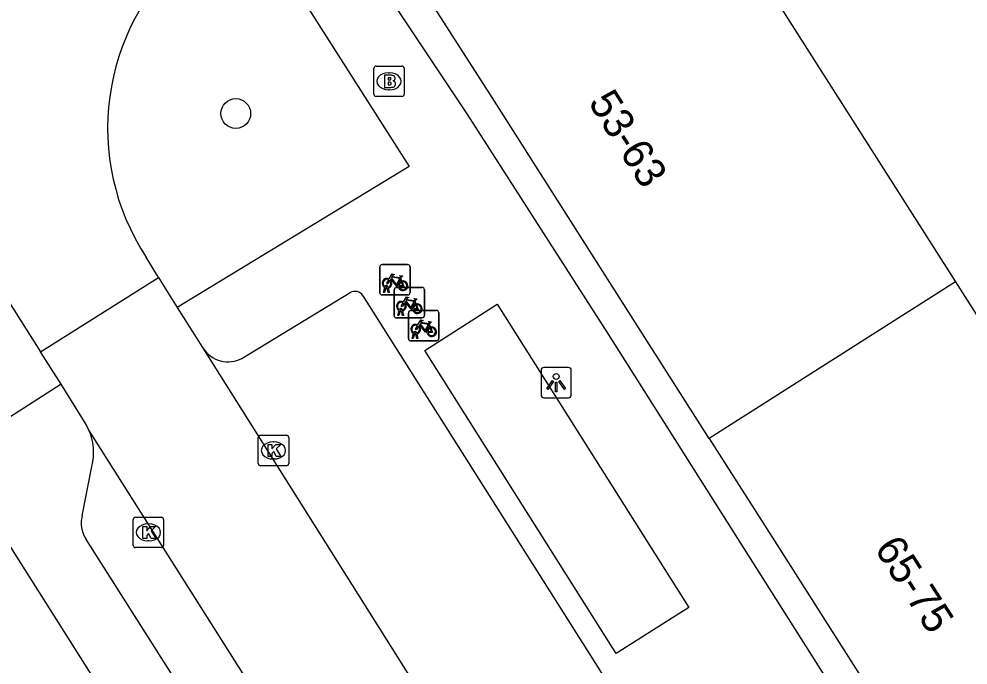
# Model space of a CAD drawing. Extents: x 162347 to 162868, y 381221 to 381813.
# Drawn here: x 162549.42 to 162580.66, y 381518.56 to 381539.82 of the extents above; entities that cross this region are included whole.
import ezdxf

# ---------------------------------------------------------------- set-up
doc = ezdxf.new("R2010")
doc.units = 0
for name, color, linetype in [('IMGEO_Boom', 7, 'Continuous'), ('IMGEO_Brandkraan', 7, 'Continuous'), ('IMGEO_Fietsenrek', 7, 'Continuous'), ('IMGEO_Kolk', 7, 'Continuous'), ('IMGEO_Lichtpunt', 7, 'Continuous'), ('IMGEO_Pand', 7, 'Continuous'), ('IMGEO_Pand_nummerreeks', 7, 'Continuous'), ('IMGEO_Rijbaan_lokaal_open', 7, 'Continuous'), ('IMGEO_Voetpad_open', 7, 'Continuous')]:
    doc.layers.add(name, color=color, linetype=linetype)

msp = doc.modelspace()

# ---------------------------------------------------------------- linework, layer by layer
at = {"layer": 'IMGEO_Boom'}
msp.add_circle((162556.555, 381536.71), 0.489, dxfattribs=at)
at = {"layer": 'IMGEO_Brandkraan'}
for p, q in [((162561.097, 381537.345), (162561.097, 381538.197)), ((162561.172, 381538.271), (162562.024, 381538.271)), ((162562.098, 381538.197), (162562.098, 381537.345)), ((162561.585, 381538.051), (162561.61, 381538.051)), ((162561.608, 381537.491), (162561.583, 381537.491)), ((162562.024, 381537.271), (162561.172, 381537.271))]:
    msp.add_line(p, q, dxfattribs=at)
for points in [[(162561.097, 381537.345), (162561.097, 381538.197)], [(162561.172, 381538.271), (162562.024, 381538.271)], [(162562.098, 381538.197), (162562.098, 381537.345)], [(162561.445, 381537.971), (162561.445, 381537.571), (162561.658, 381537.571)], [(162561.676, 381537.971), (162561.445, 381537.971)], [(162561.624, 381537.89), (162561.57, 381537.89), (162561.57, 381537.814)], [(162561.57, 381537.814), (162561.623, 381537.814)], [(162561.632, 381537.738), (162561.57, 381537.738), (162561.57, 381537.657)], [(162561.57, 381537.657), (162561.632, 381537.657)], [(162562.024, 381537.271), (162561.172, 381537.271)]]:
    msp.add_lwpolyline(points, dxfattribs=at)
for centre, radius, start, end in [((162561.174, 381538.195), 0.0765, 91.552, 178.448), ((162561.174, 381538.195), 0.0765, 91.552, 178.448), ((162562.022, 381538.195), 0.0765, 1.552, 88.448), ((162562.022, 381538.195), 0.0765, 1.552, 88.448), ((162561.625, 381537.852), 0.0379, 267.8285, 90.9355), ((162561.68, 381537.826), 0.145, 59.4692, 91.5367), ((162561.705, 381537.873), 0.0922, 285.5137, 58.1501), ((162561.633, 381537.697), 0.0404, 269.8759, 90.5077), ((162561.664, 381537.822), 0.251, 268.6676, 293.5347), ((162561.71, 381537.681), 0.105, 301.3115, 78.989), ((162561.174, 381537.347), 0.0765, 181.552, 268.448), ((162561.174, 381537.347), 0.0765, 181.552, 268.448), ((162562.022, 381537.347), 0.0765, 271.552, 358.448), ((162562.022, 381537.347), 0.0765, 271.552, 358.448)]:
    msp.add_arc(centre, radius, start, end, dxfattribs=at)
for centre, major_axis, ratio, start_param, end_param in [((162561.584, 381537.771), (-0.387, 0.002), 0.722429, 4.712389, 7.853982), ((162561.609, 381537.771), (-0.39, 0.002), 0.717154, 1.570796, 4.712389)]:
    msp.add_ellipse(centre, major_axis=major_axis, ratio=ratio, start_param=start_param, end_param=end_param, dxfattribs=at)
at = {"layer": 'IMGEO_Fietsenrek'}
for p, q in [((162561.293, 381530.814), (162561.293, 381531.655)), ((162561.293, 381531.655), (162561.293, 381530.814)), ((162561.368, 381531.739), (162562.209, 381531.739)), ((162562.209, 381531.739), (162561.368, 381531.739)), ((162562.293, 381531.664), (162562.293, 381530.823)), ((162562.293, 381530.823), (162562.293, 381531.664)), ((162561.98, 381531.288), (162562.016, 381531.193)), ((162561.42, 381530.823), (162561.459, 381530.983)), ((162561.489, 381530.971), (162561.454, 381530.823)), ((162561.531, 381530.995), (162561.53, 381530.999)), ((162561.572, 381530.823), (162561.538, 381530.965)), ((162561.562, 381531.006), (162561.563, 381530.999)), ((162561.57, 381530.969), (162561.605, 381530.823)), ((162561.84, 381530.983), (162562.681, 381530.983)), ((162562.681, 381530.983), (162561.84, 381530.983)), ((162562.218, 381530.739), (162561.377, 381530.739)), ((162561.377, 381530.739), (162562.218, 381530.739)), ((162561.454, 381530.823), (162561.42, 381530.823)), ((162561.605, 381530.823), (162561.572, 381530.823)), ((162561.765, 381530.058), (162561.765, 381530.899)), ((162561.765, 381530.899), (162561.765, 381530.058)), ((162562.765, 381530.908), (162562.765, 381530.067)), ((162562.765, 381530.067), (162562.765, 381530.908)), ((162562.452, 381530.532), (162562.488, 381530.437)), ((162562.69, 381529.983), (162561.849, 381529.983)), ((162561.849, 381529.983), (162562.69, 381529.983)), ((162561.892, 381530.067), (162561.931, 381530.227)), ((162561.926, 381530.067), (162561.892, 381530.067)), ((162561.961, 381530.215), (162561.926, 381530.067)), ((162562.003, 381530.239), (162562.002, 381530.243)), ((162562.044, 381530.067), (162562.01, 381530.209)), ((162562.034, 381530.25), (162562.035, 381530.243)), ((162562.042, 381530.213), (162562.077, 381530.067)), ((162562.077, 381530.067), (162562.044, 381530.067)), ((162562.237, 381529.301), (162562.237, 381530.142)), ((162562.237, 381530.142), (162562.237, 381529.301)), ((162562.312, 381530.226), (162563.153, 381530.226)), ((162563.153, 381530.226), (162562.312, 381530.226)), ((162563.237, 381530.151), (162563.237, 381529.31)), ((162563.237, 381529.31), (162563.237, 381530.151)), ((162562.924, 381529.775), (162562.96, 381529.68)), ((162562.364, 381529.31), (162562.403, 381529.47)), ((162562.433, 381529.458), (162562.398, 381529.31)), ((162562.475, 381529.482), (162562.474, 381529.486)), ((162562.516, 381529.31), (162562.482, 381529.452)), ((162562.506, 381529.493), (162562.507, 381529.486)), ((162562.514, 381529.456), (162562.549, 381529.31)), ((162563.162, 381529.226), (162562.321, 381529.226)), ((162562.321, 381529.226), (162563.162, 381529.226)), ((162562.398, 381529.31), (162562.364, 381529.31)), ((162562.549, 381529.31), (162562.516, 381529.31))]:
    msp.add_line(p, q, dxfattribs=at)
for points in [[(162561.627, 381531.213), (162561.575, 381531.123), (162561.535, 381531.098), (162561.536, 381531.145), (162561.591, 381531.239)], [(162561.606, 381531.265), (162561.701, 381531.429), (162561.787, 381531.415), (162561.789, 381531.406), (162561.733, 381531.395), (162561.706, 381531.35), (162561.962, 381531.309)], [(162561.902, 381531.021), (162561.852, 381531.021), (162561.661, 381531.272), (162561.642, 381531.24)], [(162561.949, 381531.284), (162561.692, 381531.325), (162561.675, 381531.296), (162561.842, 381531.076), (162561.949, 381531.284)], [(162561.997, 381531.186), (162561.967, 381531.263), (162561.858, 381531.045), (162561.901, 381531.045)], [(162561.962, 381531.309), (162561.987, 381531.358), (162561.981, 381531.362), (162561.958, 381531.366), (162561.946, 381531.373), (162561.945, 381531.376), (162561.947, 381531.381), (162562.042, 381531.366), (162562.044, 381531.356), (162562.034, 381531.343), (162562.022, 381531.337), (162562.008, 381531.343), (162561.98, 381531.288)], [(162561.931, 381531.045), (162562.051, 381531.044), (162562.007, 381531.158)], [(162562.027, 381531.165), (162562.082, 381531.02), (162561.932, 381531.02)], [(162562.078, 381530.509), (162562.173, 381530.673), (162562.259, 381530.659), (162562.261, 381530.65), (162562.205, 381530.639), (162562.178, 381530.594), (162562.434, 381530.553)], [(162562.434, 381530.553), (162562.459, 381530.602), (162562.453, 381530.606), (162562.43, 381530.61), (162562.418, 381530.617), (162562.417, 381530.62), (162562.419, 381530.625), (162562.514, 381530.61), (162562.516, 381530.6), (162562.506, 381530.587), (162562.494, 381530.581), (162562.48, 381530.587), (162562.452, 381530.532)], [(162562.099, 381530.457), (162562.047, 381530.367), (162562.007, 381530.342), (162562.008, 381530.389), (162562.063, 381530.483)], [(162562.374, 381530.265), (162562.324, 381530.265), (162562.133, 381530.516), (162562.114, 381530.484)], [(162562.421, 381530.528), (162562.164, 381530.569), (162562.147, 381530.54), (162562.314, 381530.32), (162562.421, 381530.528)], [(162562.469, 381530.43), (162562.439, 381530.507), (162562.33, 381530.289), (162562.373, 381530.289)], [(162562.403, 381530.289), (162562.523, 381530.288), (162562.479, 381530.402)], [(162562.499, 381530.409), (162562.554, 381530.264), (162562.404, 381530.264)], [(162562.571, 381529.7), (162562.519, 381529.61), (162562.479, 381529.585), (162562.48, 381529.632), (162562.535, 381529.726)], [(162562.55, 381529.752), (162562.645, 381529.916), (162562.731, 381529.902), (162562.733, 381529.893), (162562.677, 381529.882), (162562.65, 381529.837), (162562.906, 381529.796)], [(162562.846, 381529.508), (162562.796, 381529.508), (162562.605, 381529.759), (162562.586, 381529.727)], [(162562.893, 381529.771), (162562.636, 381529.812), (162562.619, 381529.783), (162562.786, 381529.563), (162562.893, 381529.771)], [(162562.941, 381529.673), (162562.911, 381529.75), (162562.802, 381529.532), (162562.845, 381529.532)], [(162562.906, 381529.796), (162562.931, 381529.845), (162562.925, 381529.849), (162562.902, 381529.853), (162562.89, 381529.86), (162562.889, 381529.863), (162562.891, 381529.868), (162562.986, 381529.853), (162562.988, 381529.843), (162562.978, 381529.83), (162562.966, 381529.824), (162562.952, 381529.83), (162562.924, 381529.775)], [(162562.875, 381529.532), (162562.995, 381529.531), (162562.951, 381529.645)], [(162562.971, 381529.652), (162563.026, 381529.507), (162562.876, 381529.507)]]:
    msp.add_lwpolyline(points, dxfattribs=at)
for centre, radius, start, end in [((162561.371, 381531.661), 0.0779, 92.4484, 184.2845), ((162561.371, 381531.661), 0.0779, 92.4484, 184.2845), ((162562.215, 381531.661), 0.0779, 2.4484, 94.2845), ((162562.215, 381531.661), 0.0779, 2.4484, 94.2845), ((162561.533, 381531.124), 0.159, 62.6766, 242.1369), ((162561.533, 381531.124), 0.129, 63.3192, 238.903), ((162561.533, 381531.124), 0.159, 283.5766, 46.6042), ((162561.513, 381530.995), 0.0499, 12.8025, 158.6934), ((162561.533, 381531.124), 0.159, 253.9967, 271.7867), ((162561.513, 381530.995), 0.0174, 12.8025, 163.4502), ((162561.533, 381531.124), 0.129, 253.415, 269.0204), ((162561.533, 381531.124), 0.129, 283.6043, 43.4302), ((162561.843, 381530.905), 0.0779, 92.4484, 184.2845), ((162561.843, 381530.905), 0.0779, 92.4484, 184.2845), ((162562.06, 381531.04), 0.159, 113.3408, 178.3217), ((162562.06, 381531.04), 0.159, 187.0065, 105.7708), ((162562.06, 381531.04), 0.129, 113.923, 177.9556), ((162562.06, 381531.04), 0.129, 188.6715, 104.5883), ((162562.687, 381530.905), 0.0779, 2.4484, 94.2845), ((162562.687, 381530.905), 0.0779, 2.4484, 94.2845), ((162561.371, 381530.817), 0.0779, 182.4484, 274.2845), ((162561.371, 381530.817), 0.0779, 182.4484, 274.2845), ((162562.215, 381530.817), 0.0779, 272.4484, 4.2845), ((162562.215, 381530.817), 0.0779, 272.4484, 4.2845), ((162562.005, 381530.368), 0.159, 62.6766, 242.1369), ((162562.005, 381530.368), 0.129, 63.3192, 238.903), ((162562.005, 381530.368), 0.129, 283.6043, 43.4302), ((162562.005, 381530.368), 0.159, 283.5766, 46.6042), ((162562.532, 381530.284), 0.159, 113.3408, 178.3217), ((162562.532, 381530.284), 0.159, 187.0065, 105.7708), ((162562.532, 381530.284), 0.129, 113.923, 177.9556), ((162562.532, 381530.284), 0.129, 188.6715, 104.5883), ((162561.843, 381530.061), 0.0779, 182.4484, 274.2845), ((162561.843, 381530.061), 0.0779, 182.4484, 274.2845), ((162561.985, 381530.239), 0.0499, 12.8025, 158.6934), ((162562.005, 381530.368), 0.159, 253.9967, 271.7867), ((162561.985, 381530.239), 0.0174, 12.8025, 163.4502), ((162562.005, 381530.368), 0.129, 253.415, 269.0204), ((162562.315, 381530.148), 0.0779, 92.4484, 184.2845), ((162562.315, 381530.148), 0.0779, 92.4484, 184.2845), ((162562.687, 381530.061), 0.0779, 272.4484, 4.2845), ((162562.687, 381530.061), 0.0779, 272.4484, 4.2845), ((162563.159, 381530.148), 0.0779, 2.4484, 94.2845), ((162563.159, 381530.148), 0.0779, 2.4484, 94.2845), ((162562.477, 381529.611), 0.159, 62.6766, 242.1369), ((162562.477, 381529.611), 0.129, 63.3192, 238.903), ((162562.477, 381529.611), 0.129, 283.6043, 43.4302), ((162562.477, 381529.611), 0.159, 283.5766, 46.6042), ((162563.004, 381529.527), 0.159, 113.3408, 178.3217), ((162563.004, 381529.527), 0.159, 187.0065, 105.7708), ((162562.457, 381529.482), 0.0499, 12.8025, 158.6934), ((162562.477, 381529.611), 0.159, 253.9967, 271.7867), ((162562.457, 381529.482), 0.0174, 12.8025, 163.4502), ((162562.477, 381529.611), 0.129, 253.415, 269.0204), ((162563.004, 381529.527), 0.129, 113.923, 177.9556), ((162563.004, 381529.527), 0.129, 188.6715, 104.5883), ((162562.315, 381529.304), 0.0779, 182.4484, 274.2845), ((162562.315, 381529.304), 0.0779, 182.4484, 274.2845), ((162563.159, 381529.304), 0.0779, 272.4484, 4.2845), ((162563.159, 381529.304), 0.0779, 272.4484, 4.2845)]:
    msp.add_arc(centre, radius, start, end, dxfattribs=at)
at = {"layer": 'IMGEO_Kolk'}
for p, q in [((162557.294, 381525.193), (162557.294, 381526.045)), ((162557.369, 381526.119), (162558.221, 381526.119)), ((162558.295, 381526.045), (162558.295, 381525.193)), ((162557.782, 381525.899), (162557.807, 381525.899)), ((162557.805, 381525.339), (162557.78, 381525.339)), ((162558.221, 381525.119), (162557.369, 381525.119)), ((162553.253, 381523.422), (162554.105, 381523.422)), ((162553.178, 381522.496), (162553.178, 381523.348)), ((162553.666, 381523.202), (162553.691, 381523.202)), ((162554.179, 381523.348), (162554.179, 381522.496)), ((162553.689, 381522.642), (162553.664, 381522.642)), ((162554.105, 381522.422), (162553.253, 381522.422))]:
    msp.add_line(p, q, dxfattribs=at)
for points in [[(162557.294, 381525.193), (162557.294, 381526.045)], [(162557.369, 381526.119), (162558.221, 381526.119)], [(162558.295, 381526.045), (162558.295, 381525.193)], [(162557.615, 381525.819), (162557.738, 381525.819), (162557.738, 381525.668), (162557.868, 381525.819), (162558.032, 381525.819), (162557.886, 381525.668), (162558.039, 381525.419), (162557.887, 381525.419), (162557.802, 381525.583), (162557.738, 381525.516), (162557.738, 381525.419), (162557.615, 381525.419), (162557.615, 381525.819)], [(162558.221, 381525.119), (162557.369, 381525.119)], [(162553.253, 381523.422), (162554.105, 381523.422)], [(162553.178, 381522.496), (162553.178, 381523.348)], [(162553.499, 381523.122), (162553.622, 381523.122), (162553.622, 381522.971), (162553.752, 381523.122), (162553.916, 381523.122), (162553.77, 381522.971), (162553.923, 381522.722), (162553.771, 381522.722), (162553.686, 381522.886), (162553.622, 381522.819), (162553.622, 381522.722), (162553.499, 381522.722), (162553.499, 381523.122)], [(162554.179, 381523.348), (162554.179, 381522.496)], [(162554.105, 381522.422), (162553.253, 381522.422)]]:
    msp.add_lwpolyline(points, dxfattribs=at)
for centre, start, end in [((162557.371, 381526.043), 91.552, 178.448), ((162557.371, 381526.043), 91.552, 178.448), ((162558.219, 381526.043), 1.552, 88.448), ((162558.219, 381526.043), 1.552, 88.448), ((162557.371, 381525.195), 181.552, 268.448), ((162557.371, 381525.195), 181.552, 268.448), ((162558.219, 381525.195), 271.552, 358.448), ((162558.219, 381525.195), 271.552, 358.448), ((162553.255, 381523.346), 91.552, 178.448), ((162553.255, 381523.346), 91.552, 178.448), ((162554.103, 381523.346), 1.552, 88.448), ((162554.103, 381523.346), 1.552, 88.448), ((162553.255, 381522.498), 181.552, 268.448), ((162553.255, 381522.498), 181.552, 268.448), ((162554.103, 381522.498), 271.552, 358.448), ((162554.103, 381522.498), 271.552, 358.448)]:
    msp.add_arc(centre, 0.0765, start, end, dxfattribs=at)
for centre, major_axis, ratio, start_param, end_param in [((162557.781, 381525.619), (-0.387, 0.002), 0.722429, 4.712389, 7.853982), ((162557.806, 381525.619), (-0.39, 0.002), 0.717154, 1.570796, 4.712389), ((162553.665, 381522.922), (-0.387, 0.002), 0.722429, 4.712389, 7.853982), ((162553.69, 381522.922), (-0.39, 0.002), 0.717154, 1.570796, 4.712389)]:
    msp.add_ellipse(centre, major_axis=major_axis, ratio=ratio, start_param=start_param, end_param=end_param, dxfattribs=at)
at = {"layer": 'IMGEO_Lichtpunt'}
for p, q in [((162566.602, 381528.257), (162566.602, 381527.45)), ((162566.602, 381528.257), (162566.602, 381527.45)), ((162567.504, 381528.352), (162566.696, 381528.352)), ((162567.504, 381528.352), (162566.696, 381528.352)), ((162567.598, 381527.45), (162567.598, 381528.257)), ((162567.598, 381527.45), (162567.598, 381528.257)), ((162566.696, 381527.356), (162567.504, 381527.356)), ((162566.696, 381527.356), (162567.504, 381527.356))]:
    msp.add_line(p, q, dxfattribs=at)
for points in [[(162566.976, 381527.921), (162567.015, 381527.893), (162566.827, 381527.631), (162566.789, 381527.658), (162566.976, 381527.921)], [(162567.078, 381527.873), (162567.125, 381527.873), (162567.125, 381527.551), (162567.078, 381527.551), (162567.078, 381527.873)], [(162567.188, 381527.893), (162567.226, 381527.92), (162567.413, 381527.658), (162567.374, 381527.63), (162567.188, 381527.893)]]:
    msp.add_lwpolyline(points, dxfattribs=at)
msp.add_circle((162567.101, 381528.055), 0.0994, dxfattribs=at)
for centre, start, end in [((162566.696, 381528.257), 90, 180), ((162566.696, 381528.257), 90, 180), ((162567.504, 381528.257), 0, 90), ((162567.504, 381528.257), 0, 90), ((162566.696, 381527.45), 180, 270), ((162566.696, 381527.45), 180, 270), ((162567.504, 381527.45), 270, 0), ((162567.504, 381527.45), 270, 360)]:
    msp.add_arc(centre, 0.0946, start, end, dxfattribs=at)
at = {"layer": 'IMGEO_Pand'}
for points in [[(162570.842, 381545.936), (162580.243, 381531.175)], [(162572.139, 381526.015), (162569.639, 381529.94), (162564.99, 381537.239), (162562.738, 381540.775)], [(162580.243, 381531.175), (162572.139, 381526.015)], [(162580.243, 381531.175), (162589.643, 381516.415)], [(162572.139, 381526.015), (162574.282, 381522.65), (162579.393, 381514.624), (162581.539, 381511.254)]]:
    msp.add_lwpolyline(points, dxfattribs=at)
at = {"layer": 'IMGEO_Rijbaan_lokaal_open'}
for points in [[(162543.779, 381538.873), (162550.129, 381528.868)], [(162554.011, 381531.312), (162553.608, 381531.977)], [(162550.129, 381528.868), (162554.011, 381531.312)], [(162554.011, 381531.312), (162554.129, 381531.117), (162554.627, 381530.33)], [(162554.627, 381530.33), (162555.463, 381529.008)], [(162550.801, 381527.797), (162550.23, 381528.711), (162550.129, 381528.868)], [(162555.463, 381529.008), (162570.854, 381504.569)], [(162551.711, 381526.315), (162551.625, 381526.479), (162550.801, 381527.797)], [(162564.479, 381506.132), (162551.711, 381526.315)]]:
    msp.add_lwpolyline(points, dxfattribs=at)
msp.add_arc((162560.071, 381536.225), 7.734, 131.3052, 213.3144, dxfattribs=at)
at = {"layer": 'IMGEO_Voetpad_open'}
for points in [[(162550.801, 381527.797), (162548.96, 381526.62), (162539.455, 381541.615)], [(162558.802, 381540.384), (162562.261, 381534.968), (162554.627, 381530.33)], [(162590.152, 381495.869), (162587.839, 381499.445), (162583.065, 381506.926), (162578.52, 381514.13), (162573.5, 381522.067), (162568.826, 381529.447), (162564.167, 381536.701), (162561.844, 381540.188)], [(162540.608, 381535.896), (162561.375, 381503.089)], [(162556.839, 381528.698), (162560.318, 381530.815)], [(162560.74, 381530.71), (162574.862, 381508.393)], [(162565.153, 381530.43), (162571.468, 381520.451), (162569.074, 381518.934), (162562.774, 381528.908), (162565.153, 381530.43)], [(162555.463, 381529.008), (162555.53, 381528.913)], [(162551.496, 381523.471), (162551.814, 381525.09)], [(162561.112, 381507.728), (162556.287, 381515.349), (162551.616, 381522.711)]]:
    msp.add_lwpolyline(points, dxfattribs=at)
for centre, radius, start, end in [((162560.474, 381530.54), 0.316, 32.5715, 119.4838), ((162556.301, 381529.516), 0.979, 218.0297, 303.3155), ((162550.046, 381525.558), 1.829, 345.1705, 24.4419), ((162552.456, 381523.233), 0.989, 166.0798, 211.8655)]:
    msp.add_arc(centre, radius, start, end, dxfattribs=at)

# ---------------------------------------------------------------- texts
at = {"layer": 'IMGEO_Pand_nummerreeks'}
for s, rotation, p in [('53-63', 302.2906, (162568.137, 381537.075)), ('65-75', 302.7555, (162577.556, 381522.393))]:
    msp.add_text(s, height=1, rotation=rotation, dxfattribs=at).set_placement(p)

doc.saveas('drawing.dxf')
